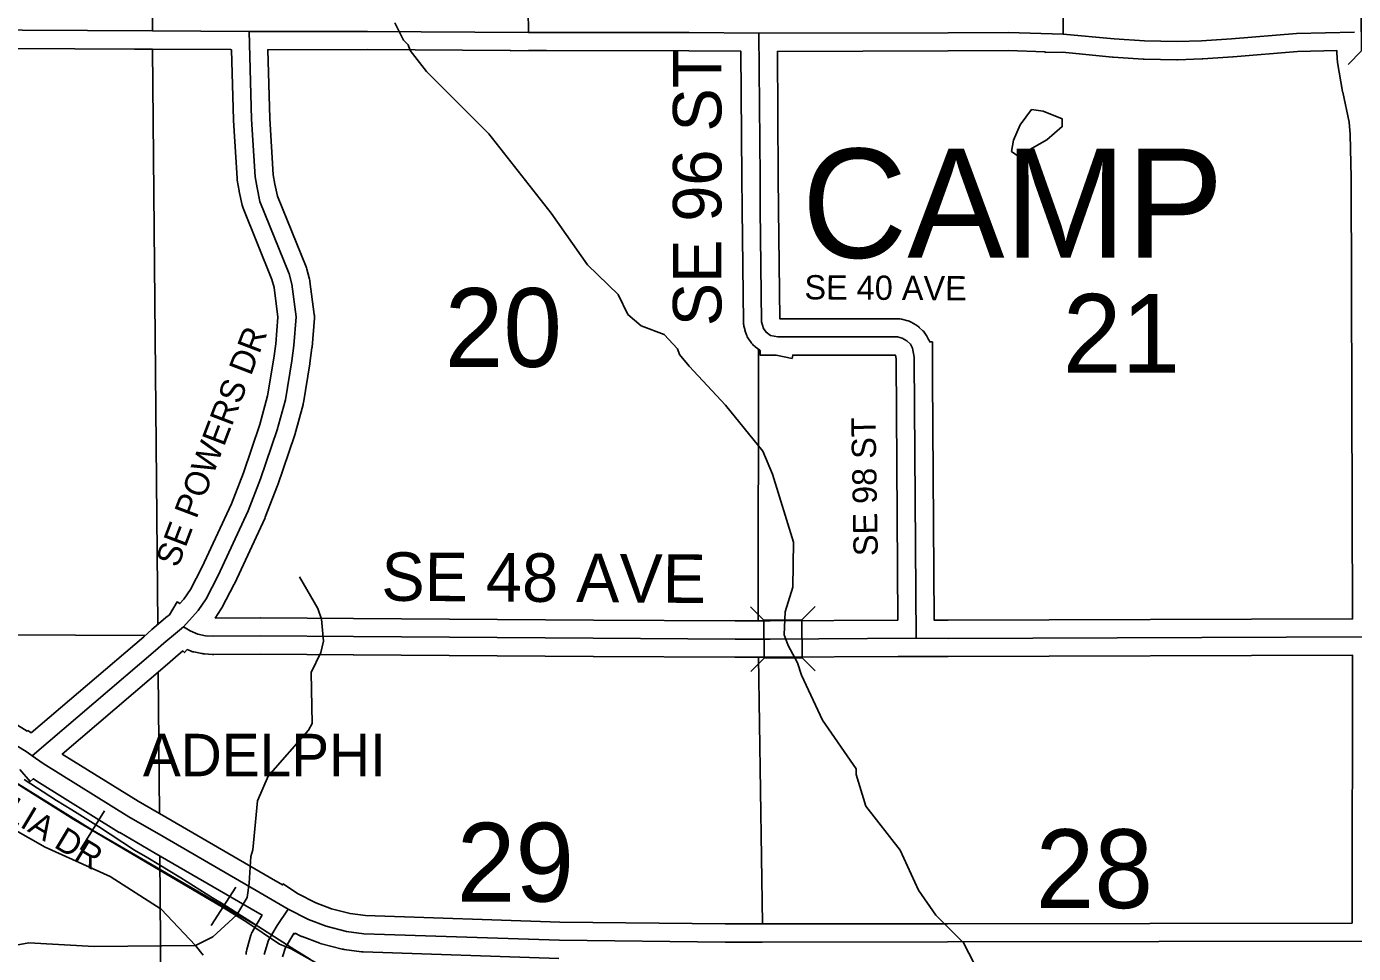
# Model space of a CAD drawing. Extents: x -1403959 to 81668, y -1400582 to 11018.
# Drawn here: x 8143.7 to 8355.3, y 7851.9 to 7999.8 of the extents above; entities that cross this region are included whole.
import ezdxf

# ---------------------------------------------------------------- set-up
doc = ezdxf.new("R2010")
doc.units = 0
for name, color, linetype in [('tdCiCoBndryTxt', 7, 'Continuous'), ('tdCiSecText', 7, 'Continuous'), ('tdCiSectLine', 7, 'Continuous'), ('tdCoCityStreetMajor', 7, 'Continuous'), ('tdCoCoBndryPart', 7, 'Continuous'), ('tdCoSecRteBand', 7, 'Continuous'), ('tdCoSectLinePart', 7, 'Continuous'), ('tdCoSectNmbr', 7, 'Continuous'), ('tdCoStrucSecCoName', 7, 'Continuous'), ('tdCoSurfBitum', 7, 'Continuous')]:
    doc.layers.add(name, color=color, linetype=linetype)

msp = doc.modelspace()

# ---------------------------------------------------------------- linework, layer by layer
at = {"layer": 'tdCiCoBndryTxt'}
for points in [[(8309.04, 7998.63), (8308.98, 8006.86), (8308.8, 8047.55), (8308.32, 8095.55)], [(8223.76, 7998.9), (8223.42, 8024.22), (8223.18, 8026.14), (8222.78, 8027.68), (8222.03, 8029.55), (8219.91, 8032.72), (8218.93, 8034.66), (8217.39, 8041.7), (8215.49, 8047.94), (8213.6, 8053.52), (8212.96, 8055.63), (8211.85, 8059.32), (8211.62, 8060.59), (8211.37, 8062.19)], [(8163.83, 7999.13), (8163.64, 8034.39), (8163.43, 8047.73)], [(8091.2, 7999.49), (8163.83, 7999.13)], [(8163.83, 7999.13), (8179.21, 7999.04), (8198.1, 7999.04), (8223.76, 7998.9), (8249.38, 7998.87), (8260.54, 7998.76), (8290.69, 7998.83), (8300.3, 7998.88), (8309.04, 7998.63), (8317.19, 7997.84), (8322.02, 7997.52), (8327.22, 7997.43), (8331.12, 7997.55), (8335.92, 7997.86), (8346.26, 7998.72), (8355.49, 7998.95)], [(8168.74, 7904.03), (8171.12, 7906.64), (8172.36, 7908.51), (8174.29, 7912.21), (8179.09, 7922.56), (8181.03, 7927.63), (8183.7, 7935.45), (8185.02, 7940.27), (8186.06, 7946.48), (8186.38, 7948.92), (8186.73, 7953.52), (8186.06, 7958.74), (8185.62, 7960.38), (8180.95, 7971.92), (8180.49, 7974.11), (8180.2, 7975.82), (8179.63, 7985.02), (8179.21, 7999.04)], [(8263.54, 7950.29), (8262.39, 7950.52), (8261.67, 7951.05), (8261.28, 7951.63), (8261.08, 7952.2), (8260.95, 7952.72), (8260.75, 7970.68), (8260.71, 7975.8), (8260.54, 7998.76)], [(8263.61, 7950.29), (8282.63, 7950.3), (8283.39, 7950.11), (8284.11, 7949.7), (8284.71, 7949.15), (8285.04, 7948.53), (8285.3, 7947.07), (8285.31, 7946.58)], [(8285.6, 7902.22), (8285.31, 7946.58)], [(8090.67, 7903.8), (8092.15, 7903.23), (8094.3, 7902.75), (8097.07, 7902.4), (8108.55, 7901.93), (8111.5, 7901.78), (8113.36, 7901.47), (8115.39, 7900.93), (8118.14, 7899.86), (8120.88, 7898.35), (8130.15, 7892.45), (8143.8, 7884.02), (8144.62, 7883.46), (8146.36, 7882.24), (8160.03, 7873.71), (8165.49, 7870.56), (8180.98, 7861.58), (8185.45, 7858.99)], [(8144.62, 7883.46), (8164.31, 7900.28), (8165.61, 7901.42), (8167.78, 7903.26), (8168.74, 7904.03)], [(8168.74, 7904.03), (8169.83, 7903.39), (8171.02, 7902.87), (8172.28, 7902.61), (8173.58, 7902.53), (8181.05, 7902.59), (8195.85, 7902.48), (8234.12, 7902.22), (8256.72, 7902.09), (8262.34, 7902.09)], [(8262.34, 7902.09), (8285.6, 7902.22)], [(8285.6, 7902.22), (8290.71, 7902.19), (8358.11, 7902.42)], [(8185.45, 7858.99), (8183.72, 7856.41), (8182.31, 7854.03), (8181.65, 7851.74)], [(8185.45, 7858.99), (8188.67, 7857.33), (8191.5, 7856.28), (8194.77, 7855.44), (8197.53, 7855.08), (8228.71, 7854.03), (8255.13, 7853.75), (8261.05, 7853.73), (8290.63, 7853.76), (8358.04, 7853.88), (8405.59, 7853.91), (8417.92, 7853.97), (8457.03, 7854.13), (8474.27, 7854.34), (8478.78, 7854.38), (8502.99, 7854.93)]]:
    msp.add_lwpolyline(points, dxfattribs=at)
at = {"layer": 'tdCiSecText'}
for points in [[(8354.49, 7993.78), (8356.62, 7995.93), (8356.58, 8001.98)], [(8259.18, 7907.24), (8261.33, 7905.11), (8267.38, 7905.14)], [(8269.51, 7907.3), (8267.38, 7905.14), (8267.42, 7899.09)], [(8259.24, 7896.91), (8261.37, 7899.06), (8261.33, 7905.11)], [(8269.52, 7897.01), (8267.42, 7899.09), (8261.37, 7899.06)]]:
    msp.add_lwpolyline(points, dxfattribs=at)
at = {"layer": 'tdCiSectLine'}
for points in [[(8144.45, 7887.12), (8162.41, 7902.47), (8163.69, 7903.6), (8163.69, 7903.6), (8163.73, 7903.64), (8165.91, 7905.47), (8165.95, 7905.51), (8166.51, 7905.96), (8167.73, 7908.01), (8168.19, 7907.74), (8168.83, 7908.43), (8169.86, 7909.98), (8171.68, 7913.49), (8176.42, 7923.69), (8178.31, 7928.62), (8180.93, 7936.3), (8182.18, 7940.9), (8183.19, 7946.91), (8183.49, 7949.22), (8183.82, 7953.44), (8183.2, 7958.18), (8182.86, 7959.45), (8178.26, 7970.83), (8178.21, 7970.99), (8178.15, 7971.17), (8178.12, 7971.32), (8177.65, 7973.5), (8177.64, 7973.54), (8177.63, 7973.61), (8177.34, 7975.33), (8177.32, 7975.44), (8177.3, 7975.63), (8177.3, 7975.65), (8176.74, 7984.84), (8176.73, 7984.93), (8176.39, 7996.13), (8176.3, 7996.13), (8176.3, 7996.15), (8163.83, 7996.23), (8160.95, 7996.21), (8160.95, 7996.24), (8094.11, 7996.57)], [(8256.72, 7904.99), (8262.33, 7904.99), (8282.68, 7905.11), (8282.4, 7946.56), (8282.4, 7946.8), (8282.29, 7947.4), (8282.29, 7947.4), (8265.93, 7947.39), (8265.83, 7946.88), (8263.26, 7947.39), (8260.71, 7947.39), (8260.71, 7948.16), (8260.66, 7948.19), (8259.94, 7948.72), (8259.91, 7948.75), (8259.76, 7948.87), (8259.62, 7949), (8259.49, 7949.14), (8259.37, 7949.29), (8259.27, 7949.42), (8258.88, 7950), (8258.87, 7950.01), (8258.77, 7950.18), (8258.68, 7950.34), (8258.6, 7950.52), (8258.55, 7950.65), (8258.35, 7951.23), (8258.33, 7951.27), (8258.28, 7951.45), (8258.26, 7951.53), (8258.13, 7952.04), (8258.11, 7952.15), (8258.08, 7952.34), (8258.06, 7952.53), (8258.05, 7952.68), (8257.85, 7970.65), (8257.85, 7970.66), (8257.81, 7975.77), (8257.81, 7975.78), (8257.66, 7995.85), (8257.65, 7995.85), (8257.65, 7995.88), (8249.37, 7995.97), (8226.65, 7996), (8226.65, 7995.98), (8223.78, 7996), (8220.9, 7995.96), (8220.9, 7996), (8220.86, 7996), (8220.86, 7996.02), (8198.1, 7996.14), (8182.2, 7996.13), (8182.53, 7985.15), (8183.08, 7976.16), (8183.34, 7974.65), (8183.74, 7972.77), (8188.31, 7961.46), (8188.37, 7961.31), (8188.42, 7961.13), (8188.86, 7959.49), (8188.9, 7959.31), (8188.93, 7959.12), (8188.93, 7959.12), (8189.61, 7953.89), (8189.63, 7953.71), (8189.64, 7953.52), (8189.63, 7953.33), (8189.63, 7953.29), (8189.27, 7948.69), (8189.25, 7948.54), (8188.93, 7946.11), (8188.93, 7946.11), (8188.92, 7946.01), (8187.88, 7939.8), (8187.87, 7939.71), (8187.82, 7939.52), (8187.82, 7939.51), (8186.5, 7934.69), (8186.45, 7934.52), (8186.45, 7934.51), (8183.78, 7926.7), (8183.74, 7926.6), (8181.8, 7921.52), (8181.77, 7921.45), (8181.72, 7921.34), (8176.92, 7910.99), (8176.89, 7910.92), (8176.86, 7910.87), (8174.94, 7907.17), (8174.88, 7907.05), (8174.78, 7906.9), (8173.81, 7905.44), (8181.03, 7905.49), (8181.05, 7905.49), (8181.07, 7905.49), (8195.87, 7905.39), (8234.13, 7905.12), (8256.72, 7904.99)], [(8290.71, 7905.09), (8355.2, 7905.31), (8355, 7975.73), (8354.85, 7982.62), (8354.65, 7984.57), (8353.63, 7989.36), (8353.62, 7989.41), (8353.6, 7989.48), (8352.81, 7994.1), (8352.8, 7994.21), (8352.78, 7994.4), (8352.77, 7994.47), (8352.71, 7995.98), (8346.41, 7995.82), (8336.16, 7994.97), (8336.11, 7994.97), (8331.31, 7994.65), (8331.31, 7994.65), (8331.21, 7994.65), (8327.3, 7994.53), (8327.22, 7994.53), (8327.17, 7994.53), (8321.97, 7994.62), (8321.83, 7994.63), (8317, 7994.94), (8316.91, 7994.95), (8308.92, 7995.73), (8306.17, 7995.71), (8306.17, 7995.81), (8300.26, 7995.98), (8290.7, 7995.93), (8290.7, 7995.93), (8263.47, 7995.86), (8263.61, 7975.82), (8263.65, 7970.71), (8263.85, 7953.19), (8282.63, 7953.2), (8282.63, 7953.2), (8282.82, 7953.2), (8283.01, 7953.18), (8283.2, 7953.15), (8283.32, 7953.12), (8284.08, 7952.93), (8284.14, 7952.92), (8284.33, 7952.86), (8284.5, 7952.8), (8284.68, 7952.72), (8284.83, 7952.63), (8285.55, 7952.22), (8285.56, 7952.22), (8285.72, 7952.12), (8285.88, 7952.01), (8286.02, 7951.89), (8286.09, 7951.83), (8286.68, 7951.27), (8286.76, 7951.2), (8286.89, 7951.06), (8287.01, 7950.92), (8287.12, 7950.76), (8287.22, 7950.6), (8287.27, 7950.51), (8287.6, 7949.9), (8287.64, 7949.82), (8287.72, 7949.64), (8287.77, 7949.5), (8288.19, 7949.5), (8288.2, 7947.09), (8288.21, 7946.6), (8288.23, 7943.7), (8288.48, 7905.14), (8288.49, 7905.14), (8288.49, 7905.1), (8290.71, 7905.09)], [(8261.06, 7856.63), (8290.63, 7856.66), (8355.13, 7856.77), (8355.13, 7856.78), (8355.14, 7856.78), (8355.14, 7856.78), (8355.14, 7856.78), (8355.21, 7899.51), (8290.72, 7899.29), (8290.71, 7899.29), (8290.69, 7899.29), (8285.6, 7899.32), (8282.72, 7899.3), (8282.72, 7899.3), (8262.35, 7899.19), (8262.34, 7899.19), (8256.72, 7899.19), (8256.7, 7899.19), (8234.1, 7899.32), (8234.1, 7899.32), (8195.83, 7899.58), (8195.83, 7899.58), (8181.05, 7899.69), (8173.6, 7899.63), (8173.58, 7899.63), (8173.4, 7899.64), (8172.11, 7899.71), (8172.09, 7899.71), (8171.9, 7899.73), (8171.72, 7899.76), (8171.7, 7899.77), (8170.43, 7900.03), (8170.26, 7900.07), (8170.08, 7900.12), (8169.9, 7900.19), (8169.86, 7900.21), (8169.37, 7900.42), (8168.92, 7899.93), (8168.65, 7900.19), (8167.5, 7899.22), (8166.23, 7898.1), (8166.23, 7898.1), (8166.2, 7898.07), (8149.43, 7883.74), (8161.52, 7876.2), (8166.94, 7873.07), (8166.94, 7873.07), (8182.44, 7864.1), (8182.44, 7864.09), (8184.56, 7862.86), (8184.67, 7863.02), (8186.93, 7861.49), (8189.84, 7859.99), (8192.37, 7859.05), (8195.32, 7858.29), (8197.77, 7857.98), (8228.77, 7856.93), (8255.16, 7856.65), (8261.06, 7856.63)], [(8131.69, 7894.91), (8143.84, 7887.4), (8143.91, 7887.5), (8144.45, 7887.12)], [(8178.74, 7851.74), (8178.75, 7851.93), (8178.77, 7852.12), (8178.8, 7852.3), (8178.84, 7852.49), (8178.86, 7852.55), (8179.52, 7854.84), (8179.56, 7854.96), (8179.63, 7855.14), (8179.71, 7855.31), (8179.8, 7855.48), (8179.81, 7855.51), (8181.22, 7857.88), (8181.3, 7858.02), (8181.31, 7858.03), (8181.31, 7858.04), (8179.53, 7859.07), (8164.03, 7868.04), (8158.58, 7871.2), (8158.49, 7871.25), (8145.39, 7879.42), (8145.39, 7879.42), (8145.38, 7879.43), (8144.82, 7879.78), (8144.8, 7879.79), (8144.3, 7879.36), (8142.67, 7881.28)], [(8228.61, 7851.13), (8197.43, 7852.18), (8197.34, 7852.18), (8197.16, 7852.2), (8194.4, 7852.56), (8194.39, 7852.56), (8194.21, 7852.59), (8194.05, 7852.63), (8190.78, 7853.47), (8190.75, 7853.48), (8190.57, 7853.53), (8190.5, 7853.56), (8187.66, 7854.61), (8187.56, 7854.65), (8187.38, 7854.73), (8187.34, 7854.75), (8186.58, 7855.14), (8186.5, 7855.02), (8186.34, 7855.11), (8186.17, 7854.86), (8185, 7852.87), (8184.56, 7851.36)]]:
    msp.add_lwpolyline(points, dxfattribs=at)
at = {"layer": 'tdCoCityStreetMajor'}
for points in [[(8164.66, 7904.4), (8163.83, 7996.22)], [(8260.42, 7905.01), (8260.46, 7948.34)], [(8118.38, 7902.86), (8162.59, 7902.64)], [(8260.46, 7899.2), (8261.09, 7856.66)], [(8164.91, 7874.22), (8164.73, 7896.86)], [(8165.45, 7805.79), (8164.96, 7867.49)]]:
    msp.add_lwpolyline(points, dxfattribs=at)
at = {"layer": 'tdCoSecRteBand'}
for p, q in [((8152.33, 7868.52), (8156.14, 7874.69)), ((8173.18, 7856.38), (8177.08, 7862.49))]:
    msp.add_line(p, q, dxfattribs=at)
for points in [[(8133.66, 7884.35), (8154.24, 7871.6), (8180.77, 7856.17), (8186.51, 7852.5), (8189.02, 7850.98)], [(8142.22, 7879.01), (8151.27, 7873.3), (8163.87, 7865.87), (8174.97, 7859.3), (8178.72, 7857.04), (8184.07, 7853.4), (8185.91, 7852.64), (8201.36, 7843.98), (8231.51, 7825.14), (8241, 7818.91), (8242.53, 7818.45), (8243.45, 7817.54), (8246.05, 7816.33), (8248.65, 7814.5), (8251.71, 7812.98), (8264.42, 7804.01), (8322.88, 7767.7), (8337.42, 7759.34), (8349.96, 7753.88), (8367.54, 7748.29)], [(8189.02, 7850.98), (8186.51, 7852.5), (8180.77, 7856.17), (8175.08, 7859.8), (8173.38, 7860.82), (8168.32, 7864), (8163.08, 7867.17), (8160.93, 7868.43), (8155.22, 7872.17), (8150.93, 7874.82), (8148.48, 7876.32), (8143.33, 7879.69)]]:
    msp.add_lwpolyline(points, dxfattribs=at)
at = {"layer": 'tdCoSurfBitum'}
for points in [[(8202.44, 8000.42), (8203.82, 7997.67), (8204.59, 7996.91), (8204.89, 7995.99), (8207.49, 7992.63), (8217.43, 7982.72), (8227.37, 7970.05), (8233.18, 7961.81), (8238.08, 7957.08), (8239.61, 7953.88), (8241.75, 7952.05), (8245.41, 7950.68), (8247.55, 7948.39), (8247.86, 7947.47), (8249.39, 7945.64), (8255.2, 7939.39), (8261.16, 7932.06), (8262.7, 7928.4), (8266.07, 7917.56), (8265.92, 7910.38), (8264.71, 7906.41), (8264.56, 7902.75), (8265.17, 7901.07), (8266.7, 7898.32), (8267.31, 7896.34), (8270.68, 7889.16), (8276.03, 7881.38), (8276.03, 7880.46), (8277.57, 7875.43), (8283.07, 7868.41), (8285.98, 7862), (8288.74, 7858.03), (8293.17, 7853.61), (8295.77, 7848.57)], [(8301.89, 7979.13), (8300.82, 7979.89), (8301.13, 7981.72), (8302.19, 7984.16), (8304.02, 7986.61), (8305.85, 7986.31), (8308.91, 7985.09), (8308.91, 7983.86), (8306.47, 7981.73), (8301.89, 7979.13)], [(8187.27, 7912), (8190.17, 7906.96), (8190.79, 7905.28), (8191.1, 7901.77), (8190.64, 7899.94), (8189.11, 7896.73), (8189.28, 7888.64), (8188.67, 7887.57), (8182.26, 7880.23), (8180.58, 7876.26), (8179.83, 7868.47), (8179.52, 7867.4), (8179.22, 7863.13), (8178.92, 7860.84), (8177.24, 7858.09), (8173.43, 7854.57), (8170.68, 7853.19)], [(8170.68, 7853.19), (8165.18, 7858.99), (8157.08, 7864.18), (8146.69, 7868.9), (8139.66, 7872.87)], [(8170.68, 7853.19), (8154.49, 7853.03), (8144.11, 7853.63), (8140.9, 7853.02)], [(8171.9, 7851.67), (8170.68, 7853.19)]]:
    msp.add_lwpolyline(points, dxfattribs=at)

# ---------------------------------------------------------------- texts
at = {"layer": 'tdCoCoBndryPart'}
msp.add_text('CAMP', height=17.411, rotation=0.0033, dxfattribs=at).set_placement((8267.37, 7962.92))
at = {"layer": 'tdCoSectLinePart'}
for s, rotation, p in [('20', 0.0032, (8210.42, 7945.51)), ('21', 0.004, (8309, 7944.58)), ('29', 0.0032, (8212.35, 7860.2)), ('28', 0.0039, (8304.67, 7859.16))]:
    msp.add_text(s, height=12.575, rotation=rotation, dxfattribs=at).set_placement(p)
at = {"layer": 'tdCoSectNmbr'}
for s, height, rotation, p in [('SE 96 ST', 7.738, 90, (8254.55, 7952.01)), ('SE 40 AVE', 3.869, 359.6036, (8267.78, 7956.3)), ('SE POWERS DR', 3.8691, 69.1621, (8167.85, 7913.34)), ('SE 98 ST', 3.869, 91, (8279.5, 7915.35)), ('SE 48 AVE', 7.738, 359.5872, (8200.3, 7908.21)), ('SE VANDALIA DR', 3.8691, 328.995, (8117.61, 7887.19))]:
    msp.add_text(s, height=height, rotation=rotation, dxfattribs=at).set_placement(p)
at = {"layer": 'tdCoStrucSecCoName'}
msp.add_text('ADELPHI', height=6.771, rotation=0.0024, dxfattribs=at).set_placement((8162.29, 7880.2))
msp.add_text('ADELPHI', height=6.771, rotation=0.0024, dxfattribs=at).set_placement((8162.29, 7880.2))

doc.saveas('drawing.dxf')
